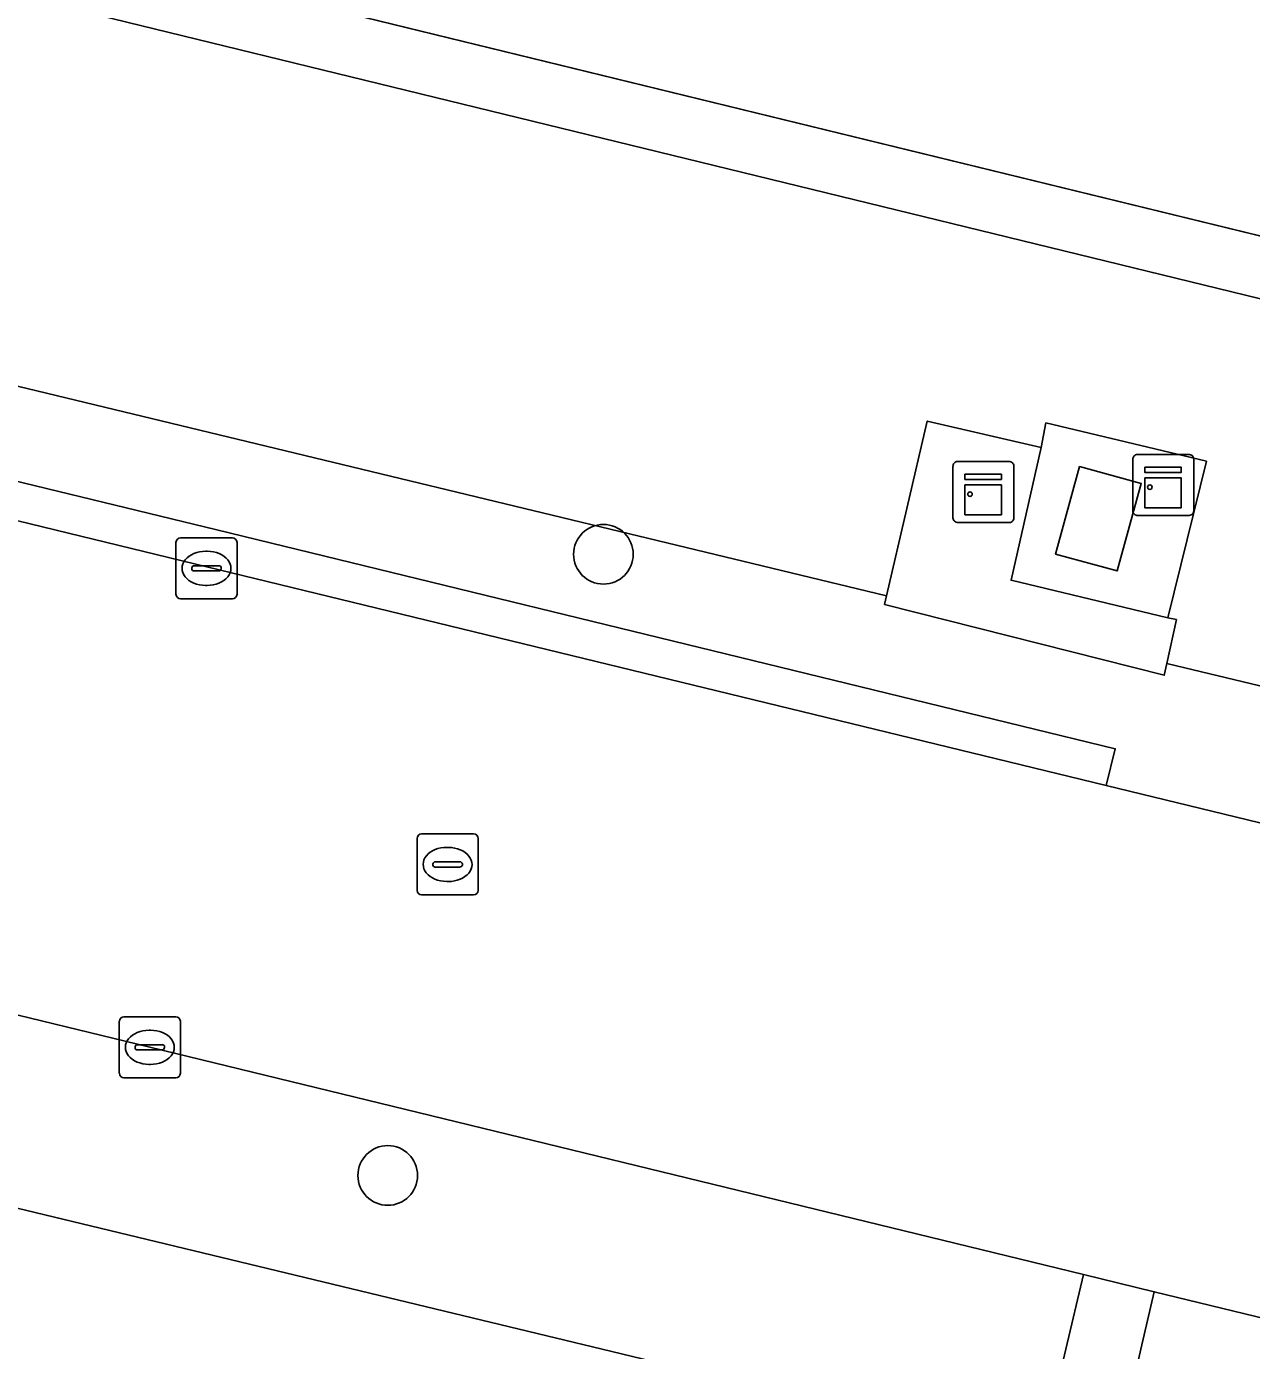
# Model space of a CAD drawing. Extents: x 162803 to 163818, y 381639 to 382475.
# Drawn here: x 163477.02 to 163497.11, y 382249.98 to 382271.69 of the extents above; entities that cross this region are included whole.
import ezdxf

# ---------------------------------------------------------------- set-up
doc = ezdxf.new("R2010")
doc.units = 0
for name, color, linetype in [('IMGEO_Boom', 7, 'Continuous'), ('IMGEO_Groenvoorziening', 7, 'Continuous'), ('IMGEO_Haag', 7, 'Continuous'), ('IMGEO_Kast', 7, 'Continuous'), ('IMGEO_Kolk', 7, 'Continuous'), ('IMGEO_Oever', 7, 'Continuous'), ('IMGEO_Rijbaan_lokaal_gesloten', 7, 'Continuous'), ('IMGEO_Rioolput', 7, 'Continuous'), ('IMGEO_Terreindeel_gesloten', 7, 'Continuous'), ('IMGEO_Voetpad_open', 7, 'Continuous'), ('IMGEO_Waterloop', 7, 'Continuous')]:
    doc.layers.add(name, color=color, linetype=linetype)

msp = doc.modelspace()

# ---------------------------------------------------------------- linework, layer by layer
at = {"layer": 'IMGEO_Boom'}
for centre in [(163486.477, 382263.038), (163482.94, 382252.851)]:
    msp.add_circle(centre, 0.489, dxfattribs=at)
at = {"layer": 'IMGEO_Groenvoorziening'}
for points in [[(163515.133, 382262.867), (163499.763, 382266.618), (163321.09, 382310.224), (163319.582, 382303.902), (163454.527, 382271.183), (163458.099, 382270.32), (163491.12, 382262.359), (163491.787, 382265.222), (163493.656, 382264.792), (163493.735, 382265.193), (163496.366, 382264.565), (163495.735, 382261.997), (163495.875, 382261.967), (163495.717, 382261.249), (163500, 382260.217), (163509.232, 382257.991), (163509.794, 382260.051), (163514.145, 382258.863)], [(163491.12, 382262.359), (163458.099, 382270.32), (163457.763, 382268.866), (163480.136, 382263.44), (163494.872, 382259.849), (163494.724, 382259.246), (163497.627, 382258.541), (163497.773, 382259.142), (163500.142, 382258.565), (163504.436, 382257.506), (163507.407, 382256.88), (163508.844, 382256.568), (163509.232, 382257.991), (163500, 382260.217), (163495.717, 382261.249), (163495.674, 382261.056), (163491.087, 382262.215)], [(163494.872, 382259.849), (163480.136, 382263.44), (163457.763, 382268.866), (163457.62, 382268.272), (163479.972, 382262.832), (163494.724, 382259.246)], [(163494.353, 382251.226), (163479.039, 382254.956), (163469.382, 382257.299), (163468.625, 382254.298), (163486.458, 382250), (163493.652, 382248.266), (163494.063, 382250)], [(163510.297, 382247.323), (163504.79, 382248.684), (163500, 382249.851), (163499.387, 382250), (163495.51, 382250.944), (163495.293, 382250), (163494.824, 382247.955), (163500, 382246.765), (163509.681, 382244.539)]]:
    msp.add_lwpolyline(points, close=True, dxfattribs=at)
at = {"layer": 'IMGEO_Haag'}
msp.add_lwpolyline([(163494.872, 382259.849), (163480.136, 382263.44), (163457.763, 382268.866), (163457.62, 382268.272), (163479.972, 382262.832), (163494.724, 382259.246)], close=True, dxfattribs=at)
at = {"layer": 'IMGEO_Kast'}
for p, q in [((163492.285, 382264.56), (163493.126, 382264.56)), ((163493.126, 382264.56), (163492.285, 382264.56)), ((163495.159, 382263.751), (163495.159, 382264.592)), ((163495.159, 382264.592), (163495.159, 382263.751)), ((163495.234, 382264.676), (163496.075, 382264.676)), ((163496.075, 382264.676), (163495.234, 382264.676)), ((163496.159, 382264.601), (163496.159, 382263.76)), ((163496.159, 382263.76), (163496.159, 382264.601)), ((163492.21, 382263.635), (163492.21, 382264.476)), ((163492.21, 382264.476), (163492.21, 382263.635)), ((163493.21, 382264.485), (163493.21, 382263.644)), ((163493.21, 382263.644), (163493.21, 382264.485)), ((163496.084, 382263.676), (163495.243, 382263.676)), ((163495.243, 382263.676), (163496.084, 382263.676)), ((163493.135, 382263.56), (163492.294, 382263.56)), ((163492.294, 382263.56), (163493.135, 382263.56))]:
    msp.add_line(p, q, dxfattribs=at)
for points in [[(163492.405, 382264.35), (163493.005, 382264.35), (163493.005, 382264.265), (163492.405, 382264.265), (163492.405, 382264.35)], [(163495.354, 382264.466), (163495.954, 382264.466), (163495.954, 382264.381), (163495.354, 382264.381), (163495.354, 382264.466)], [(163492.405, 382264.175), (163493.005, 382264.175), (163493.005, 382263.686), (163492.405, 382263.686), (163492.405, 382264.175)], [(163495.354, 382264.291), (163495.954, 382264.291), (163495.954, 382263.802), (163495.354, 382263.802), (163495.354, 382264.291)]]:
    msp.add_lwpolyline(points, dxfattribs=at)
for centre in [(163495.438, 382264.14), (163492.489, 382264.024)]:
    msp.add_circle(centre, 0.0377, dxfattribs=at)
for centre, start, end in [((163492.288, 382264.482), 92.4484, 184.2845), ((163492.288, 382264.482), 92.4484, 184.2845), ((163493.132, 382264.482), 2.4484, 94.2845), ((163493.132, 382264.482), 2.4484, 94.2845), ((163495.237, 382264.598), 92.4484, 184.2845), ((163495.237, 382264.598), 92.4484, 184.2845), ((163496.081, 382264.598), 2.4484, 94.2845), ((163496.081, 382264.598), 2.4484, 94.2845), ((163495.237, 382263.754), 182.4484, 274.2845), ((163495.237, 382263.754), 182.4484, 274.2845), ((163496.081, 382263.754), 272.4484, 4.2845), ((163496.081, 382263.754), 272.4484, 4.2845), ((163492.288, 382263.638), 182.4484, 274.2845), ((163492.288, 382263.638), 182.4484, 274.2845), ((163493.132, 382263.638), 272.4484, 4.2845), ((163493.132, 382263.638), 272.4484, 4.2845)]:
    msp.add_arc(centre, 0.0779, start, end, dxfattribs=at)
at = {"layer": 'IMGEO_Kolk'}
for p, q in [((163479.467, 382262.382), (163479.467, 382263.234)), ((163479.542, 382263.308), (163480.394, 382263.308)), ((163480.468, 382263.234), (163480.468, 382262.382)), ((163479.955, 382263.088), (163479.98, 382263.088)), ((163479.726, 382262.802), (163479.726, 382262.814)), ((163479.769, 382262.851), (163480.167, 382262.851)), ((163480.21, 382262.814), (163480.21, 382262.802)), ((163480.164, 382262.765), (163479.766, 382262.765)), ((163479.978, 382262.528), (163479.953, 382262.528)), ((163480.394, 382262.308), (163479.542, 382262.308)), ((163478.613, 382255.453), (163479.465, 382255.453)), ((163478.538, 382254.527), (163478.538, 382255.379)), ((163479.026, 382255.233), (163479.051, 382255.233)), ((163479.539, 382255.379), (163479.539, 382254.527)), ((163478.84, 382254.996), (163479.238, 382254.996)), ((163478.797, 382254.947), (163478.797, 382254.959)), ((163479.235, 382254.91), (163478.837, 382254.91)), ((163479.281, 382254.959), (163479.281, 382254.947)), ((163479.049, 382254.673), (163479.024, 382254.673)), ((163479.465, 382254.453), (163478.613, 382254.453))]:
    msp.add_line(p, q, dxfattribs=at)
for points in [[(163479.467, 382262.382), (163479.467, 382263.234)], [(163479.542, 382263.308), (163480.394, 382263.308)], [(163480.468, 382263.234), (163480.468, 382262.382)], [(163480.394, 382262.308), (163479.542, 382262.308)], [(163478.613, 382255.453), (163479.465, 382255.453)], [(163478.538, 382254.527), (163478.538, 382255.379)], [(163479.539, 382255.379), (163479.539, 382254.527)], [(163479.465, 382254.453), (163478.613, 382254.453)]]:
    msp.add_lwpolyline(points, dxfattribs=at)
for centre, radius, start, end in [((163479.544, 382263.232), 0.0765, 91.552, 178.448), ((163479.544, 382263.232), 0.0765, 91.552, 178.448), ((163480.392, 382263.232), 0.0765, 1.552, 88.448), ((163480.392, 382263.232), 0.0765, 1.552, 88.448), ((163479.766, 382262.811), 0.0403, 85.8775, 175.7526), ((163479.763, 382262.801), 0.0366, 178.938, 274.7102), ((163480.167, 382262.808), 0.043, 264.8664, 352.4533), ((163480.171, 382262.813), 0.0386, 1.7309, 96.639), ((163479.544, 382262.384), 0.0765, 181.552, 268.448), ((163479.544, 382262.384), 0.0765, 181.552, 268.448), ((163480.392, 382262.384), 0.0765, 271.552, 358.448), ((163480.392, 382262.384), 0.0765, 271.552, 358.448), ((163478.615, 382255.377), 0.0765, 91.552, 178.448), ((163478.615, 382255.377), 0.0765, 91.552, 178.448), ((163479.463, 382255.377), 0.0765, 1.552, 88.448), ((163479.463, 382255.377), 0.0765, 1.552, 88.448), ((163478.837, 382254.956), 0.0403, 85.8775, 175.7526), ((163479.242, 382254.958), 0.0386, 1.7309, 96.639), ((163478.834, 382254.946), 0.0366, 178.938, 274.7102), ((163479.238, 382254.953), 0.043, 264.8664, 352.4533), ((163478.615, 382254.529), 0.0765, 181.552, 268.448), ((163478.615, 382254.529), 0.0765, 181.552, 268.448), ((163479.463, 382254.529), 0.0765, 271.552, 358.448), ((163479.463, 382254.529), 0.0765, 271.552, 358.448)]:
    msp.add_arc(centre, radius, start, end, dxfattribs=at)
for centre, major_axis, ratio, start_param, end_param in [((163479.954, 382262.808), (-0.387, 0.002), 0.722429, 4.712389, 7.853982), ((163479.979, 382262.808), (-0.39, 0.002), 0.717154, 1.570796, 4.712389), ((163479.025, 382254.953), (-0.387, 0.002), 0.722429, 4.712389, 7.853982), ((163479.05, 382254.953), (-0.39, 0.002), 0.717154, 1.570796, 4.712389)]:
    msp.add_ellipse(centre, major_axis=major_axis, ratio=ratio, start_param=start_param, end_param=end_param, dxfattribs=at)
at = {"layer": 'IMGEO_Oever'}
msp.add_lwpolyline([(163321.322, 382311.196), (163321.09, 382310.224), (163499.763, 382266.618), (163515.133, 382262.867), (163515.373, 382263.837), (163500, 382267.589)], close=True, dxfattribs=at)
at = {"layer": 'IMGEO_Rijbaan_lokaal_gesloten'}
msp.add_lwpolyline([(163500, 382257.964), (163497.627, 382258.541), (163494.724, 382259.246), (163479.972, 382262.832), (163457.62, 382268.272), (163456.192, 382268.62), (163454.491, 382269.017), (163452.55, 382261.391), (163453.317, 382261.201), (163454.253, 382260.97), (163468.206, 382257.584), (163469.382, 382257.299), (163479.039, 382254.956), (163494.353, 382251.226), (163495.51, 382250.944), (163499.387, 382250), (163500, 382249.851), (163504.79, 382248.684), (163510.297, 382247.323), (163513.654, 382246.493)], dxfattribs=at)
at = {"layer": 'IMGEO_Rioolput'}
for p, q in [((163483.496, 382258.452), (163484.348, 382258.452)), ((163483.421, 382257.526), (163483.421, 382258.378)), ((163483.909, 382258.232), (163483.934, 382258.232)), ((163484.422, 382258.378), (163484.422, 382257.526)), ((163483.68, 382257.946), (163483.68, 382257.958)), ((163484.118, 382257.909), (163483.72, 382257.909)), ((163483.723, 382257.995), (163484.121, 382257.995)), ((163484.164, 382257.958), (163484.164, 382257.946)), ((163483.932, 382257.672), (163483.907, 382257.672)), ((163484.348, 382257.452), (163483.496, 382257.452))]:
    msp.add_line(p, q, dxfattribs=at)
for points in [[(163483.496, 382258.452), (163484.348, 382258.452)], [(163483.421, 382257.526), (163483.421, 382258.378)], [(163484.422, 382258.378), (163484.422, 382257.526)], [(163484.348, 382257.452), (163483.496, 382257.452)]]:
    msp.add_lwpolyline(points, dxfattribs=at)
for centre, radius, start, end in [((163483.498, 382258.376), 0.0765, 91.552, 178.448), ((163483.498, 382258.376), 0.0765, 91.552, 178.448), ((163484.346, 382258.376), 0.0765, 1.552, 88.448), ((163484.346, 382258.376), 0.0765, 1.552, 88.448), ((163483.72, 382257.955), 0.0403, 85.8775, 175.7526), ((163483.717, 382257.945), 0.0366, 178.938, 274.7102), ((163484.121, 382257.952), 0.043, 264.8664, 352.4533), ((163484.125, 382257.957), 0.0386, 1.7309, 96.639), ((163483.498, 382257.528), 0.0765, 181.552, 268.448), ((163483.498, 382257.528), 0.0765, 181.552, 268.448), ((163484.346, 382257.528), 0.0765, 271.552, 358.448), ((163484.346, 382257.528), 0.0765, 271.552, 358.448)]:
    msp.add_arc(centre, radius, start, end, dxfattribs=at)
for centre, major_axis, ratio, start_param, end_param in [((163483.908, 382257.952), (-0.387, 0.002), 0.722429, 4.712389, 7.853982), ((163483.933, 382257.952), (-0.39, 0.002), 0.717154, 1.570796, 4.712389)]:
    msp.add_ellipse(centre, major_axis=major_axis, ratio=ratio, start_param=start_param, end_param=end_param, dxfattribs=at)
at = {"layer": 'IMGEO_Terreindeel_gesloten'}
for points in [[(163493.163, 382262.612), (163495.735, 382261.997), (163496.366, 382264.565), (163493.735, 382265.193), (163493.656, 382264.792)], [(163494.905, 382262.766), (163493.894, 382263.043), (163494.287, 382264.476), (163495.298, 382264.199)], [(163495.298, 382264.199), (163494.287, 382264.476), (163493.894, 382263.043), (163494.905, 382262.766)]]:
    msp.add_lwpolyline(points, close=True, dxfattribs=at)
at = {"layer": 'IMGEO_Voetpad_open'}
for points in [[(163495.735, 382261.997), (163493.163, 382262.612), (163493.656, 382264.792), (163491.787, 382265.222), (163491.12, 382262.359), (163491.087, 382262.215), (163495.674, 382261.056), (163495.717, 382261.249), (163495.875, 382261.967)], [(163495.293, 382250), (163495.51, 382250.944), (163494.353, 382251.226), (163494.063, 382250), (163493.652, 382248.266), (163486.458, 382250), (163468.625, 382254.298), (163469.382, 382257.299), (163468.206, 382257.584), (163467.479, 382254.662), (163452.59, 382258.294), (163451.706, 382254.962), (163454.023, 382254.378), (163461.817, 382252.485), (163472.094, 382250), (163499.006, 382243.493), (163500, 382243.257), (163506.74, 382241.654), (163508.946, 382241.115), (163509.681, 382244.539), (163500, 382246.765), (163494.824, 382247.955)]]:
    msp.add_lwpolyline(points, close=True, dxfattribs=at)
at = {"layer": 'IMGEO_Waterloop'}
msp.add_lwpolyline([(163321.322, 382311.196), (163500, 382267.589), (163515.373, 382263.837), (163515.722, 382263.757), (163522.089, 382262.29), (163523.567, 382261.95), (163528.706, 382260.766), (163530.338, 382260.39), (163532.31, 382259.936), (163532.644, 382259.859), (163573.217, 382250), (163706.023, 382217.729)], dxfattribs=at)

doc.saveas('drawing.dxf')
